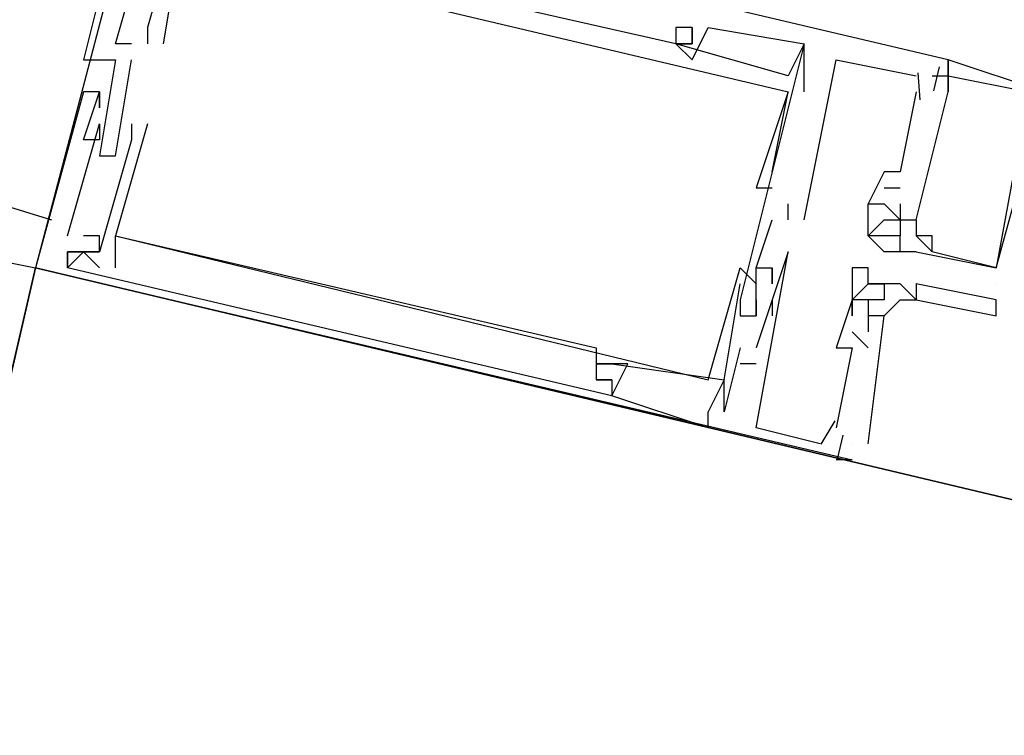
# Model space of a CAD drawing. Header units: feet. Extents: x -79 to 198, y -22 to 181.
# Tile 301 of 318: x 123.267 to 124.087, y 144.028 to 144.624. Entities that reach past the tile are written whole.
import ezdxf

# ---------------------------------------------------------------- set-up
doc = ezdxf.new("R2010")
doc.units = ezdxf.units.FT
doc.layers.add('A-LINEA', color=7, linetype='CONTINUOUS')
doc.layers.add('A-MURO-CONCRETO', color=8, linetype='CONTINUOUS')

msp = doc.modelspace()

# ---------------------------------------------------------------- linework, layer by layer
at = {"layer": 'A-LINEA'}
for p, q in [((123.4133, 144.9244), (123.28, 144.4178)), ((123.3733, 144.6178), (123.3733, 144.6178)), ((123.3733, 144.6178), (123.3733, 144.6178)), ((123.3733, 144.6178), (123.3733, 144.6178)), ((123.8133, 144.6178), (123.8133, 144.6178)), ((123.8133, 144.6178), (123.8133, 144.6178)), ((123.8133, 144.6178), (123.8133, 144.6178)), ((123.8267, 144.6178), (123.8267, 144.6178)), ((123.8267, 144.6178), (123.8267, 144.6178)), ((123.8267, 144.6178), (123.8267, 144.6178)), ((123.8267, 144.6178), (123.8267, 144.6178)), ((123.8267, 144.6178), (123.8267, 144.6178)), ((123.8267, 144.6178), (123.8267, 144.6178)), ((123.84, 144.6178), (123.84, 144.6178)), ((123.84, 144.6178), (123.84, 144.6178)), ((123.84, 144.6178), (123.84, 144.6178)), ((123.3467, 144.6044), (123.3467, 144.6044)), ((123.3467, 144.6044), (123.3467, 144.6044)), ((123.3467, 144.6044), (123.3467, 144.6044)), ((123.36, 144.6044), (123.36, 144.6044)), ((123.36, 144.6044), (123.36, 144.6044)), ((123.36, 144.6044), (123.36, 144.6044)), ((123.3733, 144.6044), (123.3733, 144.6044)), ((123.3733, 144.6044), (123.3733, 144.6044)), ((123.3733, 144.6044), (123.3733, 144.6044)), ((123.3867, 144.6044), (123.3867, 144.6044)), ((123.3867, 144.6044), (123.3867, 144.6044)), ((123.3867, 144.6044), (123.3867, 144.6044)), ((123.8133, 144.6044), (123.8133, 144.6044)), ((123.8133, 144.6044), (123.8133, 144.6044)), ((123.8133, 144.6044), (123.8133, 144.6044)), ((123.8133, 144.6044), (123.8133, 144.6044)), ((123.8133, 144.6044), (123.8133, 144.6044)), ((123.8133, 144.6044), (123.8133, 144.6044)), ((123.8133, 144.6044), (123.8133, 144.6044)), ((123.8133, 144.6044), (123.8133, 144.6044)), ((123.8133, 144.6044), (123.8133, 144.6044)), ((123.8267, 144.6044), (123.8267, 144.6044)), ((123.8267, 144.6044), (123.8267, 144.6044)), ((123.8267, 144.6044), (123.8267, 144.6044)), ((123.8267, 144.6044), (123.8267, 144.6044)), ((123.8267, 144.6044), (123.8267, 144.6044)), ((123.8267, 144.6044), (123.8267, 144.6044)), ((123.8267, 144.6044), (123.8267, 144.6044)), ((123.8267, 144.6044), (123.8267, 144.6044)), ((123.8267, 144.6044), (123.8267, 144.6044)), ((123.92, 144.5644), (123.92, 144.6044)), ((123.92, 144.6044), (123.92, 144.6044)), ((123.92, 144.6044), (123.92, 144.6044)), ((123.92, 144.5644), (123.92, 144.6044)), ((123.92, 144.6044), (123.92, 144.6044)), ((123.92, 144.6044), (123.92, 144.6044)), ((123.92, 144.5644), (123.92, 144.6044)), ((123.92, 144.6044), (123.92, 144.6044)), ((123.92, 144.6044), (123.92, 144.6044)), ((123.32, 144.5911), (123.32, 144.5911)), ((123.32, 144.5911), (123.32, 144.5911)), ((123.32, 144.5911), (123.32, 144.5911)), ((123.3333, 144.5911), (123.3333, 144.5911)), ((123.3333, 144.5911), (123.3333, 144.5911)), ((123.3333, 144.5911), (123.3333, 144.5911)), ((123.3467, 144.5911), (123.3467, 144.5911)), ((123.3467, 144.5911), (123.3467, 144.5911)), ((123.3467, 144.5911), (123.3467, 144.5911)), ((123.36, 144.5911), (123.36, 144.5911)), ((123.36, 144.5911), (123.36, 144.5911)), ((123.36, 144.5911), (123.36, 144.5911)), ((123.8267, 144.5911), (123.8267, 144.5911)), ((123.8267, 144.5911), (123.8267, 144.5911)), ((123.8267, 144.5911), (123.8267, 144.5911)), ((123.9467, 144.5911), (123.9467, 144.5911)), ((123.9467, 144.5911), (123.9467, 144.5911)), ((123.9467, 144.5911), (123.9467, 144.5911)), ((124.04, 144.5911), (124.04, 144.5911)), ((124.04, 144.5911), (124.04, 144.5911)), ((124.04, 144.5911), (124.04, 144.5911)), ((124.04, 144.5911), (124.04, 144.5911)), ((124.04, 144.5911), (124.04, 144.5911)), ((124.04, 144.5911), (124.04, 144.5911)), ((123.9067, 144.5778), (123.9067, 144.5778)), ((123.9067, 144.5778), (123.9067, 144.5778)), ((123.9067, 144.5778), (123.9067, 144.5778)), ((124.0133, 144.5778), (124.0133, 144.5778)), ((124.0133, 144.5778), (124.0133, 144.5778)), ((124.0133, 144.5778), (124.0133, 144.5778)), ((124.0146, 144.5802), (124.0162, 144.5576)), ((124.0146, 144.5802), (124.0162, 144.5576)), ((124.0146, 144.5802), (124.0162, 144.5576)), ((124.0267, 144.5778), (124.0267, 144.5778)), ((124.0267, 144.5778), (124.0267, 144.5778)), ((124.0267, 144.5778), (124.0267, 144.5778)), ((124.0323, 144.5851), (124.0276, 144.5651)), ((124.0323, 144.5851), (124.0276, 144.5651)), ((124.0323, 144.5851), (124.0276, 144.5651)), ((124.04, 144.5778), (124.04, 144.5778)), ((124.04, 144.5778), (124.04, 144.5778)), ((124.04, 144.5778), (124.04, 144.5778)), ((124.04, 144.5778), (124.04, 144.5778)), ((124.04, 144.5778), (124.04, 144.5778)), ((124.04, 144.5778), (124.04, 144.5778)), ((123.32, 144.5644), (123.32, 144.5644)), ((123.32, 144.5644), (123.32, 144.5644)), ((123.32, 144.5644), (123.32, 144.5644)), ((123.3333, 144.5644), (123.3333, 144.5644)), ((123.3333, 144.5644), (123.3333, 144.5644)), ((123.3333, 144.5644), (123.3333, 144.5644)), ((123.3333, 144.5644), (123.3333, 144.5644)), ((123.3333, 144.5644), (123.3333, 144.5644)), ((123.3333, 144.5644), (123.3333, 144.5644)), ((123.8933, 144.4978), (123.9067, 144.5644)), ((123.8933, 144.4978), (123.9067, 144.5644)), ((123.8933, 144.4978), (123.9067, 144.5644)), ((123.9067, 144.5644), (123.9067, 144.5644)), ((123.9067, 144.5644), (123.9067, 144.5644)), ((123.9067, 144.5644), (123.9067, 144.5644)), ((123.9067, 144.5644), (123.9067, 144.5644)), ((123.9067, 144.5644), (123.9067, 144.5644)), ((123.9067, 144.5644), (123.9067, 144.5644)), ((123.92, 144.5644), (123.92, 144.5644)), ((123.92, 144.5644), (123.92, 144.5644)), ((123.92, 144.5644), (123.92, 144.5644)), ((124.0133, 144.5644), (124, 144.4978)), ((124.0133, 144.5644), (124, 144.4978)), ((124.0133, 144.5644), (124, 144.4978)), ((124.0133, 144.5644), (124.0133, 144.5644)), ((124.0133, 144.5644), (124.0133, 144.5644)), ((124.0133, 144.5644), (124.0133, 144.5644)), ((124.0267, 144.5644), (124.0267, 144.5644)), ((124.0267, 144.5644), (124.0267, 144.5644)), ((124.0267, 144.5644), (124.0267, 144.5644)), ((124.0267, 144.5644), (124.0267, 144.5644)), ((124.0267, 144.5644), (124.0267, 144.5644)), ((124.0267, 144.5644), (124.0267, 144.5644)), ((124.04, 144.5644), (124.04, 144.5644)), ((124.04, 144.5644), (124.04, 144.5644)), ((124.04, 144.5644), (124.04, 144.5644)), ((124.04, 144.5644), (124.04, 144.5644)), ((124.04, 144.5644), (124.04, 144.5644)), ((124.04, 144.5644), (124.04, 144.5644)), ((123.3333, 144.5511), (123.3333, 144.5511)), ((123.3333, 144.5511), (123.3333, 144.5511)), ((123.3333, 144.5511), (123.3333, 144.5511)), ((123.3333, 144.5378), (123.3333, 144.5378)), ((123.3333, 144.5378), (123.3333, 144.5378)), ((123.3333, 144.5378), (123.3333, 144.5378)), ((123.36, 144.5378), (123.36, 144.5378)), ((123.36, 144.5378), (123.36, 144.5378)), ((123.36, 144.5378), (123.36, 144.5378)), ((123.3733, 144.5378), (123.3733, 144.5378)), ((123.3733, 144.5378), (123.3733, 144.5378)), ((123.3733, 144.5378), (123.3733, 144.5378)), ((123.32, 144.5244), (123.32, 144.5244)), ((123.32, 144.5244), (123.32, 144.5244)), ((123.32, 144.5244), (123.32, 144.5244)), ((123.3333, 144.5244), (123.3333, 144.5244)), ((123.3333, 144.5244), (123.3333, 144.5244)), ((123.3333, 144.5244), (123.3333, 144.5244)), ((123.36, 144.5244), (123.36, 144.5244)), ((123.36, 144.5244), (123.36, 144.5244)), ((123.36, 144.5244), (123.36, 144.5244)), ((123.12, 144.5111), (123.2933, 144.4578)), ((123.3333, 144.5111), (123.3333, 144.5111)), ((123.3333, 144.5111), (123.3333, 144.5111)), ((123.3333, 144.5111), (123.3333, 144.5111)), ((123.3467, 144.5111), (123.3467, 144.5111)), ((123.3467, 144.5111), (123.3467, 144.5111)), ((123.3467, 144.5111), (123.3467, 144.5111)), ((123.8933, 144.4978), (123.8933, 144.4978)), ((123.8933, 144.4978), (123.8933, 144.4978)), ((123.8933, 144.4978), (123.8933, 144.4978)), ((123.9867, 144.4978), (123.9867, 144.4978)), ((123.9867, 144.4978), (123.9867, 144.4978)), ((123.9867, 144.4978), (123.9867, 144.4978)), ((124, 144.4978), (124, 144.4978)), ((124, 144.4978), (124, 144.4978)), ((124, 144.4978), (124, 144.4978)), ((123.88, 144.4844), (123.88, 144.4844)), ((123.88, 144.4844), (123.88, 144.4844)), ((123.88, 144.4844), (123.88, 144.4844)), ((123.8933, 144.4844), (123.8933, 144.4844)), ((123.8933, 144.4844), (123.8933, 144.4844)), ((123.8933, 144.4844), (123.8933, 144.4844)), ((123.9867, 144.4844), (124, 144.4844)), ((123.9867, 144.4844), (123.9867, 144.4844)), ((123.9867, 144.4844), (124, 144.4844)), ((123.9867, 144.4844), (123.9867, 144.4844)), ((123.9867, 144.4844), (124, 144.4844)), ((123.9867, 144.4844), (123.9867, 144.4844)), ((124, 144.4844), (124, 144.4844)), ((124, 144.4844), (124, 144.4844)), ((124, 144.4844), (124, 144.4844)), ((123.9067, 144.4711), (123.9067, 144.4711)), ((123.9067, 144.4711), (123.9067, 144.4711)), ((123.9067, 144.4711), (123.9067, 144.4711)), ((123.9733, 144.4711), (123.9733, 144.4711)), ((123.9733, 144.4711), (123.9733, 144.4711)), ((123.9733, 144.4711), (123.9733, 144.4711)), ((123.9733, 144.4711), (123.9733, 144.4711)), ((123.9733, 144.4711), (123.9733, 144.4711)), ((123.9733, 144.4711), (123.9733, 144.4711)), ((123.9867, 144.4711), (123.9867, 144.4711)), ((123.9867, 144.4711), (123.9867, 144.4711)), ((123.9867, 144.4711), (123.9867, 144.4711)), ((123.9867, 144.4711), (123.9867, 144.4711)), ((123.9867, 144.4711), (123.9867, 144.4711)), ((123.9867, 144.4711), (123.9867, 144.4711)), ((124, 144.4711), (124, 144.4711)), ((124, 144.4711), (124, 144.4711)), ((124, 144.4711), (124, 144.4711)), ((123.88, 144.4178), (123.8933, 144.4578)), ((123.88, 144.4178), (123.8933, 144.4578)), ((123.88, 144.4178), (123.8933, 144.4578)), ((123.8933, 144.4578), (123.8933, 144.4578)), ((123.8933, 144.4578), (123.8933, 144.4578)), ((123.8933, 144.4578), (123.8933, 144.4578)), ((123.9067, 144.4578), (123.9067, 144.4578)), ((123.9067, 144.4578), (123.9067, 144.4578)), ((123.9067, 144.4578), (123.9067, 144.4578)), ((123.92, 144.4578), (123.92, 144.4578)), ((123.92, 144.4578), (123.92, 144.4578)), ((123.92, 144.4578), (123.92, 144.4578)), ((123.9867, 144.4578), (123.9867, 144.4578)), ((123.9867, 144.4578), (123.9867, 144.4578)), ((123.9867, 144.4578), (123.9867, 144.4578)), ((124, 144.4578), (124, 144.4578)), ((124, 144.4578), (124, 144.4578)), ((124, 144.4578), (124, 144.4578)), ((124, 144.4578), (124, 144.4578)), ((124, 144.4578), (124, 144.4578)), ((124, 144.4578), (124, 144.4578)), ((124, 144.4578), (124, 144.4578)), ((124, 144.4578), (124, 144.4578)), ((124, 144.4578), (124, 144.4578)), ((124.0133, 144.4578), (124.0133, 144.4578)), ((124.0133, 144.4578), (124.0133, 144.4578)), ((124.0133, 144.4578), (124.0133, 144.4578)), ((124.0133, 144.4578), (124.0133, 144.4578)), ((124.0133, 144.4578), (124.0133, 144.4578)), ((124.0133, 144.4578), (124.0133, 144.4578)), ((123.3067, 144.4444), (123.3067, 144.4444)), ((123.3067, 144.4444), (123.3067, 144.4444)), ((123.3067, 144.4444), (123.3067, 144.4444)), ((123.32, 144.4444), (123.32, 144.4444)), ((123.32, 144.4444), (123.32, 144.4444)), ((123.32, 144.4444), (123.32, 144.4444)), ((123.3333, 144.4444), (123.3333, 144.4444)), ((123.3333, 144.4444), (123.3333, 144.4444)), ((123.3333, 144.4444), (123.3333, 144.4444)), ((123.3467, 144.4444), (123.3467, 144.4444)), ((123.3467, 144.4444), (123.3467, 144.4444)), ((123.3467, 144.4444), (123.3467, 144.4444)), ((123.3467, 144.4444), (123.3467, 144.4444)), ((123.3467, 144.4444), (123.3467, 144.4444)), ((123.3467, 144.4444), (123.3467, 144.4444)), ((123.9733, 144.4444), (123.9733, 144.4444)), ((123.9733, 144.4444), (123.9733, 144.4444)), ((123.9733, 144.4444), (123.9733, 144.4444)), ((123.9733, 144.4444), (123.9733, 144.4444)), ((123.9733, 144.4444), (123.9733, 144.4444)), ((123.9733, 144.4444), (123.9733, 144.4444)), ((124, 144.4444), (124, 144.4444)), ((124, 144.4444), (124, 144.4444)), ((124, 144.4444), (124, 144.4444)), ((124, 144.4444), (124, 144.4444)), ((124, 144.4444), (124, 144.4444)), ((124, 144.4444), (124, 144.4444)), ((124.0133, 144.4444), (124.0267, 144.4311)), ((124.0133, 144.4444), (124.0133, 144.4444)), ((124.0133, 144.4444), (124.0133, 144.4444)), ((124.0133, 144.4444), (124.0267, 144.4311)), ((124.0133, 144.4444), (124.0133, 144.4444)), ((124.0133, 144.4444), (124.0133, 144.4444)), ((124.0133, 144.4444), (124.0267, 144.4311)), ((124.0133, 144.4444), (124.0133, 144.4444)), ((124.0133, 144.4444), (124.0133, 144.4444)), ((124.0267, 144.4444), (124.0267, 144.4444)), ((124.0267, 144.4444), (124.0267, 144.4444)), ((124.0267, 144.4444), (124.0267, 144.4444)), ((123.3067, 144.4311), (123.3067, 144.4311)), ((123.3067, 144.4311), (123.3067, 144.4311)), ((123.3067, 144.4311), (123.3067, 144.4311)), ((123.3067, 144.4311), (123.3067, 144.4311)), ((123.3067, 144.4311), (123.3067, 144.4311)), ((123.3067, 144.4311), (123.3067, 144.4311)), ((123.32, 144.4311), (123.32, 144.4311)), ((123.32, 144.4311), (123.32, 144.4311)), ((123.32, 144.4311), (123.32, 144.4311)), ((123.3333, 144.4311), (123.3333, 144.4311)), ((123.3333, 144.4311), (123.3333, 144.4311)), ((123.3333, 144.4311), (123.3333, 144.4311)), ((123.3333, 144.4311), (123.3333, 144.4311)), ((123.3333, 144.4311), (123.3333, 144.4311)), ((123.3333, 144.4311), (123.3333, 144.4311)), ((123.9067, 144.4311), (123.9067, 144.4311)), ((123.9067, 144.4311), (123.9067, 144.4311)), ((123.9067, 144.4311), (123.9067, 144.4311)), ((123.9867, 144.4311), (123.9867, 144.4311)), ((123.9867, 144.4311), (123.9867, 144.4311)), ((123.9867, 144.4311), (123.9867, 144.4311)), ((124, 144.4311), (124, 144.4311)), ((124, 144.4311), (124, 144.4311)), ((124, 144.4311), (124, 144.4311)), ((124, 144.4311), (124, 144.4311)), ((124, 144.4311), (124, 144.4311)), ((124, 144.4311), (124, 144.4311)), ((124.0133, 144.4311), (124.0133, 144.4311)), ((124.0133, 144.4311), (124.0133, 144.4311)), ((124.0133, 144.4311), (124.0133, 144.4311)), ((124.0133, 144.4311), (124.0133, 144.4311)), ((124.0133, 144.4311), (124.0133, 144.4311)), ((124.0133, 144.4311), (124.0133, 144.4311)), ((124.0267, 144.4311), (124.0267, 144.4311)), ((124.0267, 144.4311), (124.0267, 144.4311)), ((124.0267, 144.4311), (124.0267, 144.4311)), ((124.0267, 144.4311), (124.0267, 144.4311)), ((124.0267, 144.4311), (124.0267, 144.4311)), ((124.0267, 144.4311), (124.0267, 144.4311)), ((123.28, 144.4178), (123.28, 144.4178)), ((123.28, 144.4178), (123.28, 144.4178)), ((123.28, 144.4178), (123.28, 144.4178)), ((123.3067, 144.4178), (123.3067, 144.4178)), ((123.3067, 144.4178), (123.3067, 144.4178)), ((123.3067, 144.4178), (123.3067, 144.4178)), ((123.3333, 144.4178), (123.3333, 144.4178)), ((123.3333, 144.4178), (123.3333, 144.4178)), ((123.3333, 144.4178), (123.3333, 144.4178)), ((123.3467, 144.4178), (123.3467, 144.4178)), ((123.3467, 144.4178), (123.3467, 144.4178)), ((123.3467, 144.4178), (123.3467, 144.4178)), ((123.8667, 144.4178), (123.8667, 144.4178)), ((123.8667, 144.4178), (123.8667, 144.4178)), ((123.8667, 144.4178), (123.8667, 144.4178)), ((123.88, 144.4178), (123.88, 144.4178)), ((123.88, 144.4178), (123.88, 144.4178)), ((123.88, 144.4178), (123.88, 144.4178)), ((123.88, 144.4178), (123.88, 144.4178)), ((123.88, 144.4178), (123.88, 144.4178)), ((123.88, 144.4178), (123.88, 144.4178)), ((123.8933, 144.4178), (123.8933, 144.4178)), ((123.8933, 144.4178), (123.8933, 144.4178)), ((123.8933, 144.4178), (123.8933, 144.4178)), ((123.8933, 144.4178), (123.8933, 144.4178)), ((123.8933, 144.4178), (123.8933, 144.4178)), ((123.8933, 144.4178), (123.8933, 144.4178)), ((123.96, 144.4178), (123.96, 144.4178)), ((123.9733, 144.4178), (123.9733, 144.4178)), ((124.08, 144.4178), (124.08, 144.4178)), ((124.08, 144.4178), (124.08, 144.4178)), ((124.08, 144.4178), (124.08, 144.4178)), ((124.08, 144.4178), (124.08, 144.4178)), ((124.08, 144.4178), (124.08, 144.4178)), ((124.08, 144.4178), (124.08, 144.4178)), ((123.8667, 144.4044), (123.8667, 144.4044)), ((123.8667, 144.4044), (123.8667, 144.4044)), ((123.8667, 144.4044), (123.8667, 144.4044)), ((123.88, 144.4044), (123.88, 144.4044)), ((123.88, 144.4044), (123.88, 144.4044)), ((123.88, 144.4044), (123.88, 144.4044)), ((123.8933, 144.4044), (123.8933, 144.4044)), ((123.8933, 144.4044), (123.8933, 144.4044)), ((123.8933, 144.4044), (123.8933, 144.4044)), ((123.9733, 144.4044), (123.9733, 144.4044)), ((123.9733, 144.4044), (123.9733, 144.4044)), ((123.9867, 144.4044), (123.9867, 144.4044)), ((123.9867, 144.4044), (123.9867, 144.4044)), ((124, 144.4044), (124, 144.4044)), ((124.0133, 144.4044), (124.0133, 144.4044)), ((124.08, 144.4044), (124.08, 144.4044)), ((123.8667, 144.3911), (123.8667, 144.3911)), ((123.8667, 144.3911), (123.8667, 144.3911)), ((123.8667, 144.3911), (123.8667, 144.3911)), ((123.88, 144.3911), (123.88, 144.3911)), ((123.88, 144.3911), (123.88, 144.3911)), ((123.88, 144.3911), (123.88, 144.3911)), ((123.8933, 144.3911), (123.8933, 144.3778)), ((123.8933, 144.3911), (123.8933, 144.3911)), ((123.8933, 144.3911), (123.8933, 144.3778)), ((123.8933, 144.3911), (123.8933, 144.3911)), ((123.8933, 144.3911), (123.8933, 144.3778)), ((123.8933, 144.3911), (123.8933, 144.3911)), ((123.96, 144.3911), (123.96, 144.3911)), ((123.96, 144.3911), (123.96, 144.3911)), ((123.96, 144.3911), (123.96, 144.3911)), ((123.96, 144.3911), (123.96, 144.3911)), ((123.96, 144.3911), (123.96, 144.3911)), ((123.96, 144.3911), (123.96, 144.3911)), ((123.9733, 144.3911), (123.9733, 144.3778)), ((123.9733, 144.3911), (123.9733, 144.3911)), ((123.9867, 144.3911), (123.9867, 144.3911)), ((123.9867, 144.3911), (123.9867, 144.3911)), ((124, 144.3911), (124, 144.3911)), ((124, 144.3911), (124, 144.3911)), ((124.0133, 144.3911), (124.0133, 144.3911)), ((124.0133, 144.3911), (124.0133, 144.3911)), ((124.08, 144.3911), (124.08, 144.3911)), ((123.8667, 144.3778), (123.8667, 144.3778)), ((123.8667, 144.3778), (123.8667, 144.3778)), ((123.8667, 144.3778), (123.8667, 144.3778)), ((123.88, 144.3778), (123.88, 144.3778)), ((123.88, 144.3778), (123.88, 144.3778)), ((123.88, 144.3778), (123.88, 144.3778)), ((123.88, 144.3778), (123.88, 144.3778)), ((123.88, 144.3778), (123.88, 144.3778)), ((123.88, 144.3778), (123.88, 144.3778)), ((123.8933, 144.3778), (123.8933, 144.3778)), ((123.8933, 144.3778), (123.8933, 144.3778)), ((123.8933, 144.3778), (123.8933, 144.3778)), ((123.96, 144.3778), (123.96, 144.3778)), ((123.96, 144.3778), (123.96, 144.3778)), ((123.96, 144.3778), (123.96, 144.3778)), ((123.96, 144.3778), (123.96, 144.3778)), ((123.9733, 144.3778), (123.9733, 144.3778)), ((123.9733, 144.3778), (123.9733, 144.3778)), ((123.9733, 144.3778), (123.9733, 144.3778)), ((123.9733, 144.3778), (123.9733, 144.3778)), ((123.9867, 144.3778), (123.9867, 144.3778)), ((123.9867, 144.3778), (123.9867, 144.3778)), ((123.9867, 144.3778), (123.9867, 144.3778)), ((123.9867, 144.3778), (123.9867, 144.3778)), ((124.08, 144.3778), (124.08, 144.3778)), ((123.9733, 144.3511), (123.96, 144.3644)), ((123.96, 144.3644), (123.96, 144.3644)), ((123.9733, 144.3511), (123.96, 144.3644)), ((123.96, 144.3644), (123.96, 144.3644)), ((123.9733, 144.3511), (123.96, 144.3644)), ((123.96, 144.3644), (123.96, 144.3644)), ((123.9733, 144.3644), (123.9733, 144.3644)), ((123.9733, 144.3644), (123.9733, 144.3644)), ((123.9733, 144.3644), (123.9733, 144.3644)), ((123.7467, 144.3511), (123.7467, 144.3511)), ((123.7467, 144.3511), (123.7467, 144.3511)), ((123.7467, 144.3511), (123.7467, 144.3511)), ((123.8667, 144.3511), (123.8533, 144.2978)), ((123.8667, 144.3511), (123.8533, 144.2978)), ((123.8667, 144.3511), (123.8533, 144.2978)), ((123.8667, 144.3511), (123.8667, 144.3511)), ((123.8667, 144.3511), (123.8667, 144.3511)), ((123.8667, 144.3511), (123.8667, 144.3511)), ((123.88, 144.3511), (123.88, 144.3511)), ((123.88, 144.3511), (123.88, 144.3511)), ((123.88, 144.3511), (123.88, 144.3511)), ((123.9467, 144.3511), (123.9467, 144.3511)), ((123.9467, 144.3511), (123.9467, 144.3511)), ((123.9467, 144.3511), (123.9467, 144.3511)), ((123.96, 144.3511), (123.96, 144.3511)), ((123.96, 144.3511), (123.96, 144.3511)), ((123.96, 144.3511), (123.96, 144.3511)), ((123.9733, 144.3511), (123.9733, 144.3511)), ((123.9733, 144.3511), (123.9733, 144.3511)), ((123.9733, 144.3511), (123.9733, 144.3511)), ((123.7467, 144.3378), (123.7467, 144.3378)), ((123.7467, 144.3378), (123.7467, 144.3378)), ((123.7467, 144.3378), (123.7467, 144.3378)), ((123.7467, 144.3378), (123.7467, 144.3378)), ((123.7467, 144.3378), (123.7467, 144.3378)), ((123.7467, 144.3378), (123.7467, 144.3378)), ((123.76, 144.3378), (123.76, 144.3378)), ((123.76, 144.3378), (123.76, 144.3378)), ((123.76, 144.3378), (123.76, 144.3378)), ((123.76, 144.3378), (123.76, 144.3378)), ((123.76, 144.3378), (123.76, 144.3378)), ((123.76, 144.3378), (123.76, 144.3378)), ((123.76, 144.3378), (123.76, 144.3378)), ((123.76, 144.3378), (123.76, 144.3378)), ((123.76, 144.3378), (123.76, 144.3378)), ((123.76, 144.3378), (123.76, 144.3378)), ((123.76, 144.3378), (123.76, 144.3378)), ((123.76, 144.3378), (123.76, 144.3378)), ((123.7733, 144.3378), (123.7733, 144.3378)), ((123.7733, 144.3378), (123.7733, 144.3378)), ((123.7733, 144.3378), (123.7733, 144.3378)), ((123.88, 144.3378), (123.8667, 144.3378)), ((123.8667, 144.3378), (123.8667, 144.3378)), ((123.88, 144.3378), (123.8667, 144.3378)), ((123.8667, 144.3378), (123.8667, 144.3378)), ((123.88, 144.3378), (123.8667, 144.3378)), ((123.8667, 144.3378), (123.8667, 144.3378)), ((123.88, 144.3378), (123.88, 144.3378)), ((123.88, 144.3378), (123.88, 144.3378)), ((123.88, 144.3378), (123.88, 144.3378)), ((123.7467, 144.3244), (123.7467, 144.3244)), ((123.7467, 144.3244), (123.7467, 144.3244)), ((123.7467, 144.3244), (123.7467, 144.3244)), ((123.7467, 144.3244), (123.7467, 144.3244)), ((123.7467, 144.3244), (123.7467, 144.3244)), ((123.7467, 144.3244), (123.7467, 144.3244)), ((123.76, 144.3244), (123.76, 144.3244)), ((123.76, 144.3244), (123.76, 144.3244)), ((123.76, 144.3244), (123.76, 144.3244)), ((123.76, 144.3244), (123.76, 144.3244)), ((123.76, 144.3244), (123.76, 144.3244)), ((123.76, 144.3244), (123.76, 144.3244)), ((123.8533, 144.3244), (123.84, 144.2978)), ((123.84, 144.3244), (123.84, 144.3244)), ((123.8533, 144.3244), (123.84, 144.2978)), ((123.84, 144.3244), (123.84, 144.3244)), ((123.8533, 144.3244), (123.84, 144.2978)), ((123.84, 144.3244), (123.84, 144.3244)), ((123.8533, 144.3244), (123.8533, 144.3244)), ((123.8533, 144.3244), (123.8533, 144.3244)), ((123.8533, 144.3244), (123.8533, 144.3244)), ((123.8533, 144.3244), (123.8533, 144.3244)), ((123.8533, 144.3244), (123.8533, 144.3244)), ((123.8533, 144.3244), (123.8533, 144.3244)), ((123.76, 144.3111), (123.76, 144.3111)), ((123.76, 144.3111), (123.76, 144.3111)), ((123.76, 144.3111), (123.76, 144.3111)), ((123.76, 144.3111), (123.76, 144.3111)), ((123.76, 144.3111), (123.76, 144.3111)), ((123.76, 144.3111), (123.76, 144.3111)), ((123.84, 144.2844), (123.84, 144.2978)), ((123.84, 144.2978), (123.84, 144.2978)), ((123.84, 144.2844), (123.84, 144.2978)), ((123.84, 144.2978), (123.84, 144.2978)), ((123.84, 144.2844), (123.84, 144.2978)), ((123.84, 144.2978), (123.84, 144.2978)), ((123.8533, 144.2978), (123.8533, 144.2978)), ((123.8533, 144.2978), (123.8533, 144.2978)), ((123.8533, 144.2978), (123.8533, 144.2978)), ((123.8533, 144.2978), (123.8533, 144.2978)), ((123.8533, 144.2978), (123.8533, 144.2978)), ((123.8533, 144.2978), (123.8533, 144.2978)), ((123.9455, 144.2902), (123.9339, 144.2707)), ((123.9455, 144.2902), (123.9339, 144.2707)), ((123.9455, 144.2902), (123.9339, 144.2707)), ((123.84, 144.2844), (123.84, 144.2844)), ((123.84, 144.2844), (123.84, 144.2844)), ((123.84, 144.2844), (123.84, 144.2844)), ((123.88, 144.2844), (123.88, 144.2844)), ((123.88, 144.2844), (123.88, 144.2844)), ((123.88, 144.2844), (123.88, 144.2844)), ((123.9467, 144.2844), (123.9467, 144.2844)), ((123.9467, 144.2844), (123.9467, 144.2844)), ((123.9467, 144.2844), (123.9467, 144.2844)), ((123.9523, 144.2784), (123.9476, 144.2584)), ((123.9523, 144.2784), (123.9476, 144.2584)), ((123.9523, 144.2784), (123.9476, 144.2584)), ((123.9333, 144.2711), (123.9333, 144.2711)), ((123.9333, 144.2711), (123.9333, 144.2711)), ((123.9333, 144.2711), (123.9333, 144.2711)), ((123.96, 144.2711), (123.96, 144.2711)), ((123.96, 144.2711), (123.96, 144.2711)), ((123.96, 144.2711), (123.96, 144.2711)), ((123.96, 144.2711), (123.96, 144.2711)), ((123.96, 144.2711), (123.96, 144.2711)), ((123.96, 144.2711), (123.96, 144.2711)), ((123.9733, 144.2711), (123.9733, 144.2711)), ((123.9733, 144.2711), (123.9733, 144.2711)), ((123.9733, 144.2711), (123.9733, 144.2711)), ((123.9467, 144.2578), (123.9467, 144.2578)), ((123.9467, 144.2578), (123.9467, 144.2578)), ((123.9467, 144.2578), (123.9467, 144.2578)), ((123.96, 144.2578), (123.96, 144.2578)), ((123.96, 144.2578), (123.96, 144.2578)), ((123.96, 144.2578), (123.96, 144.2578))]:
    msp.add_line(p, q, dxfattribs=at)
for points in [[(124.0267, 144.5778), (124.04, 144.5778), (124.04, 144.5911), (123.36, 144.7511), (123.32, 144.5911)], [(124.0267, 144.5778), (124.04, 144.5778), (124.04, 144.5911), (123.36, 144.7511), (123.32, 144.5911)], [(124.0267, 144.5778), (124.04, 144.5778), (124.04, 144.5911), (123.36, 144.7511), (123.32, 144.5911)], [(123.92, 144.6044), (123.9067, 144.5778), (123.8133, 144.6044), (123.8267, 144.6044), (123.8267, 144.6178), (123.8133, 144.6178), (123.8133, 144.6044), (123.4, 144.6978), (123.4133, 144.7111), (123.3867, 144.7244), (123.3733, 144.7111), (123.4, 144.7111), (123.3733, 144.6178), (123.3733, 144.6044)], [(123.92, 144.6044), (123.9067, 144.5778), (123.8133, 144.6044), (123.8267, 144.6044), (123.8267, 144.6178), (123.8133, 144.6178), (123.8133, 144.6044), (123.4, 144.6978), (123.4133, 144.7111), (123.3867, 144.7244), (123.3733, 144.7111), (123.4, 144.7111), (123.3733, 144.6178), (123.3733, 144.6044)], [(123.92, 144.6044), (123.9067, 144.5778), (123.8133, 144.6044), (123.8267, 144.6044), (123.8267, 144.6178), (123.8133, 144.6178), (123.8133, 144.6044), (123.4, 144.6978), (123.4133, 144.7111), (123.3867, 144.7244), (123.3733, 144.7111), (123.4, 144.7111), (123.3733, 144.6178), (123.3733, 144.6044)], [(123.36, 144.6044), (123.3467, 144.6044), (123.3733, 144.6978)], [(123.36, 144.6044), (123.3467, 144.6044), (123.3733, 144.6978)], [(123.36, 144.6044), (123.3467, 144.6044), (123.3733, 144.6978)], [(123.3867, 144.6044), (123.4, 144.6844), (123.9067, 144.5644), (123.88, 144.4844), (123.88, 144.4844), (123.8933, 144.4844)], [(123.3867, 144.6044), (123.4, 144.6844), (123.9067, 144.5644), (123.88, 144.4844), (123.88, 144.4844), (123.8933, 144.4844)], [(123.3867, 144.6044), (123.4, 144.6844), (123.9067, 144.5644), (123.88, 144.4844), (123.88, 144.4844), (123.8933, 144.4844)], [(123.8267, 144.6178), (123.8133, 144.6178), (123.8133, 144.6178), (123.8133, 144.6044)], [(123.8267, 144.6178), (123.8267, 144.6044), (123.8133, 144.6044), (123.8267, 144.5911)], [(123.8267, 144.6178), (123.8133, 144.6178), (123.8133, 144.6178), (123.8133, 144.6044)], [(123.8267, 144.6178), (123.8267, 144.6044), (123.8133, 144.6044), (123.8267, 144.5911)], [(123.8267, 144.6178), (123.8133, 144.6178), (123.8133, 144.6178), (123.8133, 144.6044)], [(123.8267, 144.6178), (123.8267, 144.6044), (123.8133, 144.6044), (123.8267, 144.5911)], [(123.8267, 144.5911), (123.84, 144.6178), (123.92, 144.6044), (123.8667, 144.3911), (123.8667, 144.3778), (123.88, 144.3778)], [(123.8267, 144.5911), (123.84, 144.6178), (123.92, 144.6044), (123.8667, 144.3911), (123.8667, 144.3778), (123.88, 144.3778)], [(123.8267, 144.5911), (123.84, 144.6178), (123.92, 144.6044), (123.8667, 144.3911), (123.8667, 144.3778), (123.88, 144.3778)], [(123.32, 144.5911), (123.3467, 144.5911), (123.3333, 144.5111), (123.3467, 144.5111), (123.36, 144.5911)], [(123.32, 144.5911), (123.3467, 144.5911), (123.3333, 144.5111), (123.3467, 144.5111), (123.36, 144.5911)], [(123.32, 144.5911), (123.3467, 144.5911), (123.3333, 144.5111), (123.3467, 144.5111), (123.36, 144.5911)], [(123.92, 144.4578), (123.9467, 144.5911), (124.0133, 144.5778)], [(123.92, 144.4578), (123.9467, 144.5911), (124.0133, 144.5778)], [(123.92, 144.4578), (123.9467, 144.5911), (124.0133, 144.5778)], [(124.0133, 144.4311), (124.08, 144.4178), (124.12, 144.5644), (124.12, 144.5644), (124.04, 144.5911), (124.04, 144.5644), (124.04, 144.5778), (124.1067, 144.5644), (124.1067, 144.5644), (124.08, 144.4178), (124.08, 144.4178), (124.0267, 144.4311), (124.0267, 144.4311), (124.0267, 144.4444), (124.0267, 144.4444), (124.0133, 144.4444)], [(124.0133, 144.4311), (124.08, 144.4178), (124.12, 144.5644), (124.12, 144.5644), (124.04, 144.5911), (124.04, 144.5644), (124.04, 144.5778), (124.1067, 144.5644), (124.1067, 144.5644), (124.08, 144.4178), (124.08, 144.4178), (124.0267, 144.4311), (124.0267, 144.4311), (124.0267, 144.4444), (124.0267, 144.4444), (124.0133, 144.4444)], [(124.0133, 144.4311), (124.08, 144.4178), (124.12, 144.5644), (124.12, 144.5644), (124.04, 144.5911), (124.04, 144.5644), (124.04, 144.5778), (124.1067, 144.5644), (124.1067, 144.5644), (124.08, 144.4178), (124.08, 144.4178), (124.0267, 144.4311), (124.0267, 144.4311), (124.0267, 144.4444), (124.0267, 144.4444), (124.0133, 144.4444)], [(123.3067, 144.4444), (123.3333, 144.5378), (123.3333, 144.5244), (123.32, 144.5244), (123.3333, 144.5644), (123.3333, 144.5511), (123.3333, 144.5644), (123.32, 144.5644), (123.28, 144.4178), (123.96, 144.2578), (123.9467, 144.2578)], [(123.3067, 144.4444), (123.3333, 144.5378), (123.3333, 144.5244), (123.32, 144.5244), (123.3333, 144.5644), (123.3333, 144.5511), (123.3333, 144.5644), (123.32, 144.5644), (123.28, 144.4178), (123.96, 144.2578), (123.9467, 144.2578)], [(123.3067, 144.4444), (123.3333, 144.5378), (123.3333, 144.5244), (123.32, 144.5244), (123.3333, 144.5644), (123.3333, 144.5511), (123.3333, 144.5644), (123.32, 144.5644), (123.28, 144.4178), (123.96, 144.2578), (123.9467, 144.2578)], [(124, 144.4711), (124, 144.4578), (124.0133, 144.4578), (124.04, 144.5644)], [(124, 144.4711), (124, 144.4578), (124.0133, 144.4578), (124.04, 144.5644)], [(124, 144.4711), (124, 144.4578), (124.0133, 144.4578), (124.04, 144.5644)], [(123.36, 144.5378), (123.36, 144.5244), (123.3333, 144.4311), (123.3067, 144.4311), (123.3067, 144.4178), (123.32, 144.4311), (123.3333, 144.4178)], [(123.36, 144.5378), (123.36, 144.5244), (123.3333, 144.4311), (123.3067, 144.4311), (123.3067, 144.4178), (123.32, 144.4311), (123.3333, 144.4178)], [(123.36, 144.5378), (123.36, 144.5244), (123.3333, 144.4311), (123.3067, 144.4311), (123.3067, 144.4178), (123.32, 144.4311), (123.3333, 144.4178)], [(123.3733, 144.5378), (123.3467, 144.4444), (123.84, 144.3244), (123.8667, 144.4178), (123.8667, 144.4178), (123.88, 144.4044)], [(123.3733, 144.5378), (123.3467, 144.4444), (123.84, 144.3244), (123.8667, 144.4178), (123.8667, 144.4178), (123.88, 144.4044)], [(123.3733, 144.5378), (123.3467, 144.4444), (123.84, 144.3244), (123.8667, 144.4178), (123.8667, 144.4178), (123.88, 144.4044)], [(124, 144.4978), (123.9867, 144.4978), (123.9733, 144.4711), (123.9867, 144.4711)], [(124, 144.4978), (123.9867, 144.4978), (123.9733, 144.4711), (123.9867, 144.4711)], [(124, 144.4978), (123.9867, 144.4978), (123.9733, 144.4711), (123.9867, 144.4711)], [(123.9067, 144.4578), (123.9067, 144.4578), (123.9067, 144.4711)], [(123.9067, 144.4578), (123.9067, 144.4578), (123.9067, 144.4711)], [(123.9067, 144.4578), (123.9067, 144.4578), (123.9067, 144.4711)], [(124, 144.4311), (123.9867, 144.4311), (123.9733, 144.4444), (123.9733, 144.4711), (123.9867, 144.4711), (123.9867, 144.4711), (123.9867, 144.4711), (123.9867, 144.4711), (124, 144.4578), (124, 144.4578), (124.0133, 144.4578), (124.0133, 144.4444), (124.0133, 144.4444)], [(124, 144.4311), (123.9867, 144.4311), (123.9733, 144.4444), (123.9733, 144.4711), (123.9867, 144.4711), (123.9867, 144.4711), (123.9867, 144.4711), (123.9867, 144.4711), (124, 144.4578), (124, 144.4578), (124.0133, 144.4578), (124.0133, 144.4444), (124.0133, 144.4444)], [(124, 144.4311), (123.9867, 144.4311), (123.9733, 144.4444), (123.9733, 144.4711), (123.9867, 144.4711), (123.9867, 144.4711), (123.9867, 144.4711), (123.9867, 144.4711), (124, 144.4578), (124, 144.4578), (124.0133, 144.4578), (124.0133, 144.4444), (124.0133, 144.4444)], [(124, 144.4578), (124, 144.4444), (123.9733, 144.4444), (123.9867, 144.4578), (124, 144.4578)], [(124, 144.4578), (124, 144.4444), (123.9733, 144.4444), (123.9867, 144.4578), (124, 144.4578)], [(124, 144.4578), (124, 144.4444), (123.9733, 144.4444), (123.9867, 144.4578), (124, 144.4578)], [(122.8133, 142.9911), (123.1467, 144.4444), (123.28, 144.4178)], [(123.3067, 144.4178), (123.3067, 144.4311), (123.3333, 144.4311), (123.3333, 144.4444), (123.32, 144.4444)], [(123.3067, 144.4178), (123.3067, 144.4311), (123.3333, 144.4311), (123.3333, 144.4444), (123.32, 144.4444)], [(123.3067, 144.4178), (123.3067, 144.4311), (123.3333, 144.4311), (123.3333, 144.4444), (123.32, 144.4444)], [(123.3467, 144.4178), (123.3467, 144.4444), (123.7467, 144.3511), (123.7467, 144.3244), (123.76, 144.3244), (123.7467, 144.3244)], [(123.3467, 144.4178), (123.3467, 144.4444), (123.7467, 144.3511), (123.7467, 144.3244), (123.76, 144.3244), (123.7467, 144.3244)], [(123.3467, 144.4178), (123.3467, 144.4444), (123.7467, 144.3511), (123.7467, 144.3244), (123.76, 144.3244), (123.7467, 144.3244)], [(124.0133, 144.4311), (124, 144.4311), (124, 144.4444)], [(124.0133, 144.4311), (124, 144.4311), (124, 144.4444)], [(124.0133, 144.4311), (124, 144.4311), (124, 144.4444)], [(123.9333, 144.2711), (123.88, 144.2844), (123.9067, 144.4311), (123.88, 144.3511)], [(123.9333, 144.2711), (123.88, 144.2844), (123.9067, 144.4311), (123.88, 144.3511)], [(123.9333, 144.2711), (123.88, 144.2844), (123.9067, 144.4311), (123.88, 144.3511)], [(125.8267, 142.0978), (126.2, 143.7244), (123.28, 144.4178), (122.9067, 142.7911), (125.8267, 142.0978)], [(123.76, 144.3244), (123.76, 144.3111), (123.3067, 144.4178)], [(123.76, 144.3244), (123.76, 144.3111), (123.3067, 144.4178)], [(123.76, 144.3244), (123.76, 144.3111), (123.3067, 144.4178)], [(123.88, 144.3911), (123.88, 144.3778), (123.88, 144.4178), (123.8933, 144.4178), (123.8933, 144.4044), (123.8933, 144.4178)], [(123.88, 144.3911), (123.88, 144.3778), (123.88, 144.4178), (123.8933, 144.4178), (123.8933, 144.4044), (123.8933, 144.4178)], [(123.88, 144.3911), (123.88, 144.3778), (123.88, 144.4178), (123.8933, 144.4178), (123.8933, 144.4044), (123.8933, 144.4178)], [(124, 144.3911), (124.0133, 144.3911), (124.0133, 144.3911), (124.0133, 144.3911), (124.0133, 144.3911), (124.08, 144.3778), (124.08, 144.3778), (124.08, 144.3911), (124.0133, 144.4044), (124.0133, 144.3911), (124, 144.4044), (123.9867, 144.4044), (123.9733, 144.4044), (123.9733, 144.4178), (123.96, 144.4178), (123.96, 144.3911), (123.96, 144.3911), (123.96, 144.3778), (123.96, 144.3778), (123.96, 144.3911)], [(123.8533, 144.2978), (123.8533, 144.3244), (123.8667, 144.4044)], [(123.8533, 144.2978), (123.8533, 144.3244), (123.8667, 144.4044)], [(123.8533, 144.2978), (123.8533, 144.3244), (123.8667, 144.4044)], [(123.9867, 144.3911), (123.96, 144.3911), (123.9733, 144.4044), (123.9867, 144.4044), (123.9867, 144.3911)], [(123.96, 144.3778), (123.96, 144.3911), (123.9467, 144.3511), (123.96, 144.3511), (123.9467, 144.2844)], [(123.96, 144.3778), (123.96, 144.3911), (123.9467, 144.3511), (123.96, 144.3511), (123.9467, 144.2844)], [(123.96, 144.3778), (123.96, 144.3911), (123.9467, 144.3511), (123.96, 144.3511), (123.9467, 144.2844)], [(124, 144.3911), (124, 144.3911), (123.9867, 144.3778), (123.9867, 144.3778)], [(123.9733, 144.2711), (123.9867, 144.3778), (123.9733, 144.3778), (123.9733, 144.3644)], [(123.9733, 144.2711), (123.9867, 144.3778), (123.9733, 144.3778), (123.9733, 144.3644)], [(123.9733, 144.2711), (123.9867, 144.3778), (123.9733, 144.3778), (123.9733, 144.3644)], [(123.84, 144.2844), (123.76, 144.3111), (123.7733, 144.3378), (123.76, 144.3378), (123.7467, 144.3378)], [(123.7467, 144.3378), (123.76, 144.3378), (123.8533, 144.3244)], [(123.84, 144.2844), (123.76, 144.3111), (123.7733, 144.3378), (123.76, 144.3378), (123.7467, 144.3378)], [(123.7467, 144.3378), (123.76, 144.3378), (123.8533, 144.3244)], [(123.84, 144.2844), (123.76, 144.3111), (123.7733, 144.3378), (123.76, 144.3378), (123.7467, 144.3378)], [(123.7467, 144.3378), (123.76, 144.3378), (123.8533, 144.3244)]]:
    msp.add_lwpolyline(points, dxfattribs=at)
at = {"layer": 'A-MURO-CONCRETO'}
msp.add_lwpolyline([(123.28, 144.4178), (126.2, 143.7244), (123.12, 143.7244), (123.28, 144.4178), (123.28, 144.4178)], dxfattribs=at)

doc.saveas('drawing.dxf')
